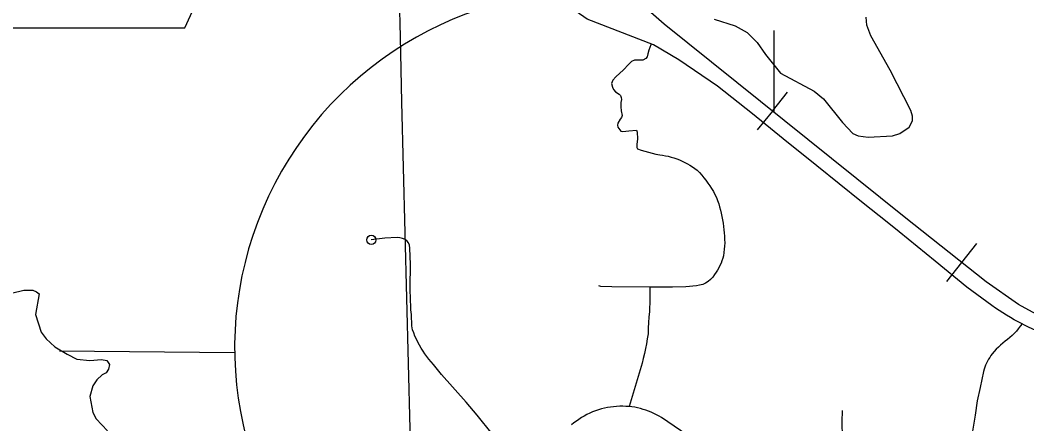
# Model space of a CAD drawing. Extents: x -19 to 366, y -4 to 359.
# Drawn here: x 141.61 to 142.647, y 199.977 to 200.393 of the extents above; entities that cross this region are included whole.
import ezdxf

# ---------------------------------------------------------------- set-up
doc = ezdxf.new("R2010")
doc.units = 0
for name, color, linetype in [('Level 10', 7, 'Continuous'), ('Level 21', 7, 'Continuous'), ('Level 31', 7, 'Continuous'), ('Level 35', 7, 'Continuous'), ('Level 40', 7, 'Continuous'), ('Level 45', 7, 'Continuous'), ('Level 5', 7, 'Continuous'), ('Level 60', 7, 'Continuous'), ('Level 63', 7, 'Continuous'), ('Level 9', 7, 'Continuous')]:
    doc.layers.add(name, color=color, linetype=linetype)

msp = doc.modelspace()

# ---------------------------------------------------------------- linework, layer by layer
at = {"layer": 'Level 10'}
for points in [[(142.2627, 200.3673), (142.1941, 200.394), (142.1566, 200.4202)], [(142.6422, 200.0798), (142.6382, 200.0819), (142.6342, 200.0841), (142.6302, 200.0863), (142.6263, 200.0887), (142.6224, 200.0911), (142.6186, 200.0935), (142.6148, 200.096), (142.611, 200.0986), (142.5854, 200.1178), (142.5528, 200.1446), (142.5156, 200.1746), (142.505, 200.1833), (142.477, 200.2057), (142.4309, 200.2427), (142.396, 200.2707), (142.3647, 200.2962), (142.3286, 200.3249), (142.2887, 200.3519), (142.2627, 200.3673)], [(142.7786, 200.0423), (142.7162, 200.0541), (142.7107, 200.0552), (142.7052, 200.0564), (142.6997, 200.0577), (142.6943, 200.0592), (142.6889, 200.0607), (142.6835, 200.0624), (142.6781, 200.0642), (142.6728, 200.0662), (142.6676, 200.0682), (142.6624, 200.0703), (142.6572, 200.0726), (142.6521, 200.075), (142.6496, 200.0762), (142.6447, 200.0786), (142.6422, 200.0798)]]:
    msp.add_lwpolyline(points, dxfattribs=at)
at = {"layer": 'Level 21'}
for p, q in [((141.7796, 200.3849), (141.7892, 200.4058)), ((141.5777, 200.3849), (141.7796, 200.3849))]:
    msp.add_line(p, q, dxfattribs=at)
at = {"layer": 'Level 31'}
for points in [[(142.2602, 200.3688), (142.2598, 200.3676), (142.2579, 200.362), (142.2566, 200.3581), (142.2559, 200.3552), (142.2545, 200.3534), (142.2515, 200.3517), (142.2478, 200.3517), (142.2431, 200.3517), (142.24, 200.3503), (142.2367, 200.3473), (142.2315, 200.3417), (142.2239, 200.3345), (142.2206, 200.3309), (142.2194, 200.3277), (142.2202, 200.3237), (142.2213, 200.3214), (142.2233, 200.319), (142.2272, 200.3166), (142.2286, 200.3151), (142.2293, 200.3131), (142.2297, 200.3111), (142.229, 200.308), (142.229, 200.3036), (142.2291, 200.2994), (142.2301, 200.2945), (142.2295, 200.2926), (142.2282, 200.291), (142.2257, 200.2866), (142.2255, 200.2846), (142.2259, 200.2826), (142.229, 200.2784), (142.231, 200.2781), (142.2371, 200.2787), (142.245, 200.2794), (142.2458, 200.2776), (142.2459, 200.2706), (142.2452, 200.2648), (142.2452, 200.2618), (142.2462, 200.2601), (142.25, 200.2588), (142.2537, 200.2577), (142.2575, 200.2567), (142.2613, 200.2557), (142.2651, 200.2549), (142.2689, 200.2542), (142.2719, 200.2538), (142.2749, 200.2532), (142.2778, 200.2526), (142.2807, 200.2518), (142.2836, 200.2509), (142.2865, 200.2499), (142.2893, 200.2488), (142.292, 200.2476), (142.2948, 200.2463), (142.2974, 200.2449), (142.3, 200.2434), (142.3026, 200.2418), (142.305, 200.2401), (142.3075, 200.2383), (142.3099, 200.2358), (142.3122, 200.2332), (142.3144, 200.2305), (142.3165, 200.2278), (142.3186, 200.225), (142.3206, 200.2221), (142.3224, 200.2192), (142.3242, 200.2162), (142.3259, 200.2132), (142.3274, 200.2101), (142.3286, 200.2069), (142.3297, 200.2037), (142.3307, 200.2004), (142.3316, 200.1971), (142.3324, 200.1938), (142.3331, 200.1904), (142.3337, 200.1871), (142.3342, 200.1837), (142.3346, 200.1803), (142.3349, 200.1769), (142.3354, 200.1735), (142.3357, 200.1702), (142.3358, 200.1668), (142.3359, 200.1634), (142.3357, 200.16), (142.3355, 200.1567), (142.3351, 200.1533), (142.3346, 200.15), (142.3339, 200.1474), (142.3331, 200.1448), (142.3321, 200.1423), (142.331, 200.1399), (142.3298, 200.1375), (142.3284, 200.1352), (142.327, 200.133), (142.3254, 200.1308), (142.3236, 200.1281), (142.3214, 200.1257)], [(142.0964, 199.9665), (142.081, 199.9856), (142.0695, 199.9991), (142.044, 200.0276), (142.0358, 200.038), (142.0335, 200.0407), (142.0312, 200.0433), (142.0291, 200.0461), (142.027, 200.0489), (142.0251, 200.0518), (142.0232, 200.0548), (142.0214, 200.0578), (142.0198, 200.0609), (142.0182, 200.064), (142.0168, 200.0672), (142.0155, 200.0705), (142.0142, 200.0737), (142.0137, 200.0777), (142.0134, 200.0817), (142.0131, 200.0856), (142.0131, 200.0896), (142.0127, 200.0942), (142.0125, 200.0989), (142.0123, 200.1035), (142.0121, 200.1081), (142.012, 200.1128), (142.012, 200.1174), (142.0121, 200.1409), (142.0116, 200.158), (142.0111, 200.161), (142.0102, 200.1632), (142.0088, 200.1652), (142.0066, 200.1668), (142.004, 200.1679), (142.0013, 200.1686), (141.9986, 200.1687), (141.9857, 200.1682), (141.9718, 200.1664)], [(142.2589, 200.1176), (142.2197, 200.118), (142.2082, 200.1185), (142.2061, 200.1191)], [(142.2589, 200.1176), (142.2589, 200.1134), (142.2589, 200.1092), (142.2588, 200.1051), (142.2587, 200.1009), (142.2585, 200.0967), (142.2583, 200.0926), (142.2579, 200.0868), (142.2575, 200.0811), (142.2572, 200.0754), (142.2569, 200.0697), (142.2561, 200.0645), (142.2552, 200.0594), (142.2542, 200.0544), (142.2531, 200.0493), (142.252, 200.0442), (142.2508, 200.0392), (142.2373, 199.9946)], [(142.3214, 200.1257), (142.3189, 200.1236), (142.3161, 200.1219), (142.3132, 200.1205), (142.31, 200.1196), (142.3068, 200.1192), (142.2958, 200.118), (142.282, 200.1176), (142.2589, 200.1176)], [(142.6422, 200.0798), (142.6404, 200.0773), (142.6384, 200.0748), (142.6364, 200.0724), (142.6343, 200.0702), (142.6321, 200.068), (142.6298, 200.0658), (142.6274, 200.0638), (142.6249, 200.0619), (142.6225, 200.0599), (142.6201, 200.0579), (142.6179, 200.0558), (142.6157, 200.0536), (142.6136, 200.0513), (142.6116, 200.0489), (142.6102, 200.0471), (142.6089, 200.0453), (142.6076, 200.0434), (142.6065, 200.0414), (142.6055, 200.0394), (142.6046, 200.0373), (142.6038, 200.0352), (142.6031, 200.0331), (142.6025, 200.0309), (142.599, 200.0141), (142.596, 200.0005), (142.594, 199.9856), (142.5912, 199.9692)], [(142.2373, 199.9946), (142.2341, 199.9948), (142.2309, 199.9949), (142.2277, 199.9949), (142.2245, 199.9947), (142.2214, 199.9944), (142.2182, 199.994), (142.2151, 199.9935), (142.2119, 199.9928), (142.2088, 199.9921), (142.2058, 199.9911), (142.2028, 199.9901), (142.1998, 199.989), (142.1968, 199.9877), (142.194, 199.9863), (142.1912, 199.9848), (142.1884, 199.9832), (142.1857, 199.9814), (142.1831, 199.9796), (142.1806, 199.9777), (142.1781, 199.9756)], [(142.3725, 199.9105), (142.3705, 199.9128), (142.3684, 199.915), (142.3663, 199.9172), (142.364, 199.9192), (142.3617, 199.9211), (142.3592, 199.923), (142.3567, 199.9247), (142.3541, 199.9263), (142.3227, 199.9476), (142.2902, 199.9699), (142.2709, 199.9833), (142.2683, 199.9848), (142.2657, 199.9862), (142.263, 199.9875), (142.2603, 199.9887), (142.2575, 199.9898), (142.2547, 199.9908), (142.2519, 199.9917), (142.249, 199.9925), (142.2461, 199.9932), (142.2432, 199.9938), (142.2402, 199.9942), (142.2373, 199.9946)], [(142.4579, 199.8221), (142.4572, 199.8526), (142.4571, 199.892), (142.4571, 199.9039), (142.457, 199.9129), (142.4572, 199.9412), (142.4571, 199.9632), (142.4568, 199.9788), (142.4572, 199.9904)]]:
    msp.add_lwpolyline(points, dxfattribs=at)
at = {"layer": 'Level 35'}
msp.add_lwpolyline([(142.325, 200.3939), (142.3467, 200.387), (142.3591, 200.3803), (142.3692, 200.3698), (142.3778, 200.3576), (142.3934, 200.3383), (142.4281, 200.3196), (142.4377, 200.3119), (142.4572, 200.2875), (142.4678, 200.2762), (142.4734, 200.2737), (142.4837, 200.2723), (142.5089, 200.2738), (142.5164, 200.2761), (142.526, 200.2827), (142.5293, 200.289), (142.5295, 200.2938), (142.5278, 200.2996), (142.5062, 200.3415), (142.4865, 200.3769), (142.4822, 200.3876), (142.4815, 200.3961)], dxfattribs=at)
at = {"layer": 'Level 40'}
for p, q in [((142.385, 200.2992), (142.4006, 200.3187)), ((142.385, 200.2992), (142.3693, 200.2797)), ((142.5802, 200.143), (142.5957, 200.1626)), ((142.5646, 200.1234), (142.5802, 200.143))]:
    msp.add_line(p, q, dxfattribs=at)
msp.add_lwpolyline([(143.1282, 199.9651), (143.105, 199.9834), (143.0789, 199.9961), (143.0472, 200.0067), (142.9936, 200.018), (142.7075, 200.0716), (142.6681, 200.0835), (142.6385, 200.0998), (142.6054, 200.123), (142.5208, 200.19), (142.2735, 200.3888), (142.1882, 200.4636), (142.0705, 200.5764), (141.9521, 200.6962), (141.9289, 200.7266), (141.9084, 200.7597), (141.8929, 200.7879), (141.8408, 200.9395), (141.7943, 201.0784), (141.783, 201.1313), (141.7816, 201.1545), (141.7816, 201.1806), (141.7894, 201.2159), (141.7992, 201.2441)], dxfattribs=at)
msp.add_lwpolyline([(143.1282, 199.9651), (143.105, 199.9834), (143.0789, 199.9961), (143.0472, 200.0067), (142.9936, 200.018), (142.7075, 200.0716), (142.6681, 200.0835), (142.6385, 200.0998), (142.6054, 200.123), (142.5208, 200.19), (142.2735, 200.3888), (142.1882, 200.4636), (142.0705, 200.5764), (141.9521, 200.6962), (141.9289, 200.7266), (141.9084, 200.7597), (141.8929, 200.7879), (141.8408, 200.9395), (141.7943, 201.0784), (141.783, 201.1313), (141.7816, 201.1545), (141.7816, 201.1806), (141.7894, 201.2159), (141.7992, 201.2441)], dxfattribs=at)
at = {"layer": 'Level 45'}
msp.add_circle((141.9718, 200.1664), 0.00473, dxfattribs=at)
at = {"layer": 'Level 5'}
for points in [[(142.3868, 200.2977), (142.3869, 200.3823)], [(141.6504, 200.0519), (141.831, 200.0502)]]:
    msp.add_lwpolyline(points, dxfattribs=at)
at = {"layer": 'Level 60'}
for points in [[(146.7783, 1.697), (146.5788, 10.3131), (146.3785, 18.9294), (146.1776, 27.5458), (145.9759, 36.1624), (145.7736, 44.7791), (145.5705, 53.396), (145.3668, 62.013), (145.1624, 70.6301), (144.9572, 79.2474), (144.7514, 87.8648), (144.5449, 96.4823), (144.3377, 105.1), (144.1299, 113.7179), (143.9213, 122.3359), (143.712, 130.954), (143.5021, 139.5723), (143.2915, 148.1907), (143.0802, 156.8092), (142.8682, 165.4279), (142.6555, 174.0468), (142.4422, 182.6658), (142.2282, 191.2849), (142.0135, 199.9042), (141.7981, 208.5236), (141.582, 217.1432), (141.3653, 225.7629), (141.1479, 234.3828), (140.9298, 243.0028), (140.711, 251.623), (140.4916, 260.2433), (140.2715, 268.8638), (140.0508, 277.4844), (139.8293, 286.1051), (139.6072, 294.726), (139.3845, 303.3471), (139.161, 311.9683), (138.937, 320.5896), (138.7122, 329.2111), (138.4868, 337.8328), (138.2607, 346.4546)], [(0, 198.1326), (7.1014, 198.137), (14.2028, 198.1503), (21.3042, 198.1724), (28.4055, 198.2034), (35.5068, 198.2433), (42.6081, 198.292), (49.7092, 198.3496), (56.8103, 198.4161), (63.9113, 198.4913), (71.0123, 198.5755), (78.1131, 198.6685), (85.2137, 198.7704), (92.3143, 198.8811), (99.4147, 199.0007), (106.5149, 199.1291), (113.615, 199.2664), (120.7149, 199.4126), (127.8146, 199.5676), (134.9141, 199.7315), (142.0135, 199.9042), (149.1125, 200.0858), (156.2114, 200.2762), (163.31, 200.4755), (170.4084, 200.6837), (177.5065, 200.9007), (184.6043, 201.1265), (191.7018, 201.3612), (198.799, 201.6048), (205.896, 201.8572), (212.9926, 202.1185), (220.0888, 202.3886), (227.1848, 202.6676), (234.2803, 202.9554), (241.3755, 203.2521), (248.4704, 203.5576), (255.5648, 203.872), (262.6589, 204.1952), (269.7525, 204.5273), (276.8457, 204.8682), (283.9385, 205.218), (291.0309, 205.5766), (298.1228, 205.9441), (305.2142, 206.3204), (312.3051, 206.7056), (319.3956, 207.0996), (326.4856, 207.5024), (333.5751, 207.9141), (340.664, 208.3347)]]:
    msp.add_spline(points, degree=3, dxfattribs=at)
at = {"layer": 'Level 63'}
msp.add_arc((142.1984, 200.0551), 0.3674, 83.9046, 225.7635, dxfattribs=at)
at = {"layer": 'Level 9'}
msp.add_lwpolyline([(141.6012, 200.1115), (141.6137, 200.1145), (141.6231, 200.1145), (141.6269, 200.113), (141.6295, 200.1107), (141.6258, 200.0895), (141.6318, 200.0713), (141.6368, 200.0644), (141.6458, 200.0561), (141.6583, 200.0485), (141.6685, 200.0436), (141.6818, 200.0421), (141.6939, 200.0432), (141.6992, 200.0421), (141.7022, 200.0379), (141.7011, 200.033), (141.6988, 200.0295), (141.6946, 200.0273), (141.689, 200.0223), (141.6848, 200.0159), (141.6818, 200.0049), (141.6848, 199.9886), (141.6882, 199.9821), (141.7, 199.9696)], dxfattribs=at)

doc.saveas('drawing.dxf')
